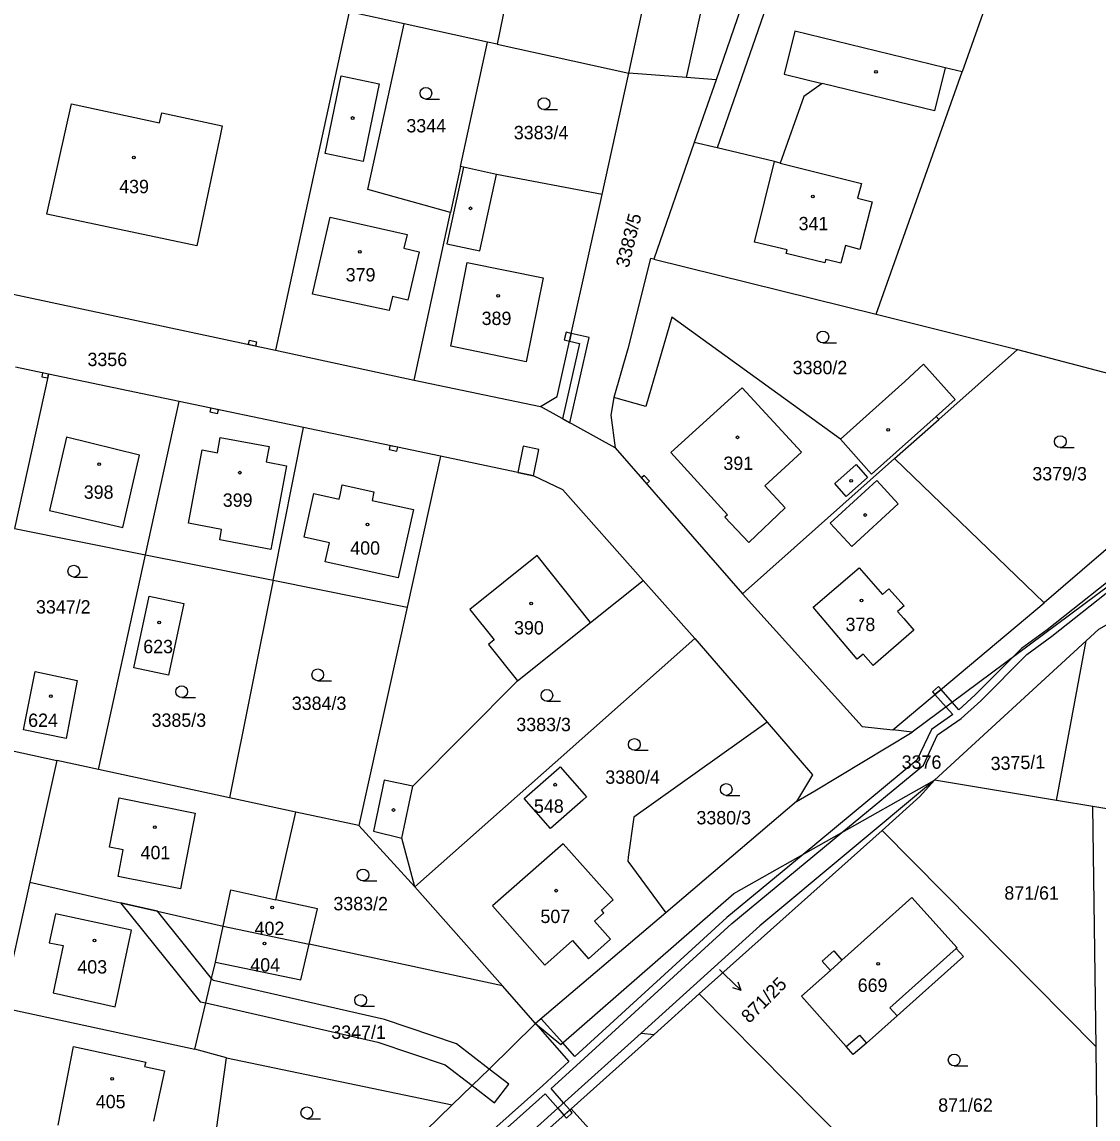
# Model space of a CAD drawing. Extents: x -776734 to -748832, y -1118122 to -976986.
# Drawn here: x -752642.5 to -752505.3, y -1114652.2 to -1114512.5 of the extents above; entities that cross this region are included whole.
import ezdxf

# ---------------------------------------------------------------- set-up
doc = ezdxf.new("R2010")
doc.units = 0
for name, color, linetype in [('KM_Hranice parcel', 7, 'Continuous'), ('KM_Parcelní čísla', 7, 'Continuous'), ('KM_Pop  PČ popisy', 7, 'Continuous'), ('KM_Vnitřní kresba', 7, 'Continuous'), ('KM_Věcná břemena k části', 7, 'Continuous'), ('KM_Značky budov', 7, 'Continuous'), ('KM_Značky kultur', 7, 'Continuous')]:
    doc.layers.add(name, color=color, linetype=linetype)

msp = doc.modelspace()

# ---------------------------------------------------------------- linework, layer by layer
at = {"layer": 'KM_Hranice parcel'}
for p, q in [((-752478.28, -1114393.94), (-752522.65, -1114518.86)), ((-752527.55, -1114443.69), (-752554, -1114519.86)), ((-752565.1, -1114519.03), (-752560.97, -1114499.54)), ((-752600.77, -1114511.21), (-752610.12, -1114554.29)), ((-752593.76, -1114512.75), (-752600.77, -1114511.21)), ((-752583.12, -1114515.08), (-752593.76, -1114512.75)), ((-752543.97, -1114513.67), (-752545.3, -1114519.14)), ((-752586.57, -1114530.92), (-752583.12, -1114515.08)), ((-752581.89, -1114515.35), (-752583.12, -1114515.08)), ((-752581.89, -1114515.35), (-752565.1, -1114519.03)), ((-752568.53, -1114534.46), (-752565.1, -1114519.03)), ((-752557.75, -1114519.58), (-752565.1, -1114519.03)), ((-752533.61, -1114549.73), (-752522.65, -1114518.86)), ((-752554, -1114519.86), (-752557.75, -1114519.58)), ((-752554, -1114519.86), (-752556.78, -1114527.86)), ((-752556.78, -1114527.86), (-752561.91, -1114542.72)), ((-752553.86, -1114528.55), (-752556.78, -1114527.86)), ((-752586.57, -1114530.92), (-752587.84, -1114536.79)), ((-752592.48, -1114558.13), (-752587.84, -1114536.79)), ((-752561.91, -1114542.72), (-752533.61, -1114549.73)), ((-752649.44, -1114545.92), (-752610.12, -1114554.29)), ((-752533.61, -1114549.73), (-752515.58, -1114554.2)), ((-752610.12, -1114554.29), (-752592.48, -1114558.13)), ((-752515.58, -1114554.2), (-752525.63, -1114563.12)), ((-752515.58, -1114554.2), (-752501.02, -1114558.05)), ((-752639.06, -1114557.35), (-752643.26, -1114556.46)), ((-752523.51, -1114560.58), (-752527.56, -1114556.07)), ((-752639.06, -1114557.35), (-752643.4, -1114577.01)), ((-752622.42, -1114560.84), (-752639.06, -1114557.35)), ((-752592.48, -1114558.13), (-752576.36, -1114561.47)), ((-752626.7, -1114580.36), (-752622.42, -1114560.84)), ((-752606.56, -1114564.16), (-752622.42, -1114560.84)), ((-752566.85, -1114566.76), (-752576.36, -1114561.47)), ((-752531.24, -1114568.1), (-752525.63, -1114563.12)), ((-752610.45, -1114583.61), (-752606.56, -1114564.16)), ((-752589.12, -1114567.82), (-752606.56, -1114564.16)), ((-752566.85, -1114566.76), (-752550.64, -1114585.32)), ((-752589.12, -1114567.82), (-752593.38, -1114587.03)), ((-752531.24, -1114568.1), (-752550.64, -1114585.32)), ((-752512.2, -1114586.49), (-752531.24, -1114568.1)), ((-752643.4, -1114577.01), (-752626.7, -1114580.36)), ((-752495.23, -1114577.84), (-752528.99, -1114602.97)), ((-752632.69, -1114607.7), (-752626.7, -1114580.36)), ((-752626.7, -1114580.36), (-752610.45, -1114583.61)), ((-752610.45, -1114583.61), (-752615.99, -1114611.31)), ((-752610.45, -1114583.61), (-752593.38, -1114587.03)), ((-752563.27, -1114583.64), (-752556.72, -1114591.03)), ((-752593.38, -1114587.03), (-752599.54, -1114614.86)), ((-752531.47, -1114602.68), (-752512.2, -1114586.49)), ((-752556.72, -1114591.03), (-752547.49, -1114601.7)), ((-752526.17, -1114609.09), (-752506.82, -1114591.32)), ((-752510.62, -1114611.67), (-752506.82, -1114591.32)), ((-752528.99, -1114602.97), (-752531.47, -1114602.68)), ((-752649.37, -1114604.11), (-752638.02, -1114606.55)), ((-752638.02, -1114606.55), (-752641.46, -1114622.07)), ((-752632.69, -1114607.7), (-752638.02, -1114606.55)), ((-752615.99, -1114611.31), (-752632.69, -1114607.7)), ((-752526.17, -1114609.09), (-752548.4, -1114627.61)), ((-752528.05, -1114611.17), (-752526.17, -1114609.09)), ((-752510.62, -1114611.67), (-752526.17, -1114609.09)), ((-752607.53, -1114613.14), (-752615.99, -1114611.31)), ((-752532.85, -1114615.47), (-752528.05, -1114611.17)), ((-752543.76, -1114611.8), (-752560.39, -1114625.95)), ((-752505.98, -1114612.44), (-752510.62, -1114611.67)), ((-752505.58, -1114643.02), (-752505.98, -1114612.44)), ((-752501.06, -1114613.26), (-752505.98, -1114612.44)), ((-752610.11, -1114624.3), (-752607.53, -1114613.14)), ((-752599.54, -1114614.86), (-752607.53, -1114613.14)), ((-752599.54, -1114614.86), (-752592.38, -1114622.67)), ((-752556.13, -1114636.3), (-752532.85, -1114615.47)), ((-752532.85, -1114615.47), (-752505.58, -1114643.02)), ((-752641.46, -1114622.07), (-752644.95, -1114638.03)), ((-752592.38, -1114622.67), (-752581.22, -1114635.27)), ((-752560.39, -1114625.95), (-752577, -1114640.08)), ((-752617.79, -1114632.25), (-752616.82, -1114627.67)), ((-752616.82, -1114627.67), (-752605.84, -1114629.98)), ((-752548.4, -1114627.61), (-752563.55, -1114641.28)), ((-752581.22, -1114635.27), (-752605.84, -1114629.98)), ((-752577, -1114640.08), (-752581.22, -1114635.27)), ((-752561.89, -1114641.45), (-752556.13, -1114636.3)), ((-752556.13, -1114636.3), (-752521.77, -1114671.02)), ((-752644.95, -1114638.03), (-752620.42, -1114643.34)), ((-752572.48, -1114650.92), (-752561.89, -1114641.45)), ((-752563.55, -1114641.28), (-752561.89, -1114641.45)), ((-752616.37, -1114644.43), (-752620.42, -1114643.34)), ((-752505.41, -1114656.3), (-752505.58, -1114643.02)), ((-752617.96, -1114655.78), (-752616.37, -1114644.43)), ((-752616.37, -1114644.43), (-752587.62, -1114650.44)), ((-752601.68, -1114664.04), (-752587.62, -1114650.44)), ((-752572.48, -1114650.92), (-752587.44, -1114664.23))]:
    msp.add_line(p, q, dxfattribs=at)
for points in [[(-752494.46, -1114380.82), (-752497.39, -1114383.19), (-752505.97, -1114394.52), (-752524.72, -1114444.68), (-752553.86, -1114528.55)], [(-752557.75, -1114519.58), (-752540.46, -1114441.38), (-752537.93, -1114438.41)], [(-752577.84, -1114495.85), (-752578.26, -1114497.84), (-752579.63, -1114504.28), (-752581.89, -1114515.35)], [(-752587.84, -1114536.79), (-752598.38, -1114533.83), (-752593.76, -1114512.75)], [(-752522.65, -1114518.86), (-752524.82, -1114518.33), (-752543.97, -1114513.67)], [(-752545.3, -1114519.14), (-752540.48, -1114520.35), (-752542.83, -1114521.99), (-752545.82, -1114530.47), (-752546.54, -1114530.29), (-752553.86, -1114528.55)], [(-752568.53, -1114534.46), (-752581.99, -1114531.91), (-752586.19, -1114531), (-752586.57, -1114530.92)], [(-752576.36, -1114561.47), (-752574.24, -1114560.19), (-752568.53, -1114534.46)], [(-752561.91, -1114542.72), (-752562.34, -1114542.65), (-752565.23, -1114554.12), (-752567.02, -1114560.34)], [(-752527.56, -1114556.07), (-752529.93, -1114558.3), (-752538.16, -1114565.63), (-752559.62, -1114550.09), (-752562.96, -1114561.5), (-752567.02, -1114560.34)], [(-752567.02, -1114560.34), (-752567.39, -1114562.6), (-752566.85, -1114566.76)], [(-752525.63, -1114563.12), (-752525.97, -1114562.75), (-752523.51, -1114560.58)], [(-752485.08, -1114561.84), (-752499.78, -1114575.83), (-752512.2, -1114586.49)], [(-752563.27, -1114583.64), (-752573.51, -1114572.1), (-752577.28, -1114570.3), (-752589.12, -1114567.82)], [(-752592.38, -1114622.67), (-752594.02, -1114616.46), (-752592.63, -1114609.83), (-752579.3, -1114596.44), (-752570.01, -1114589), (-752563.27, -1114583.64)], [(-752623.77, -1114595.7), (-752628.19, -1114594.75), (-752626.23, -1114585.64), (-752621.8, -1114586.59), (-752623.77, -1114595.7)], [(-752550.64, -1114585.32), (-752535.4, -1114602.22), (-752531.47, -1114602.68)], [(-752506.82, -1114591.32), (-752505.23, -1114589.86), (-752496.96, -1114585.15)], [(-752556.72, -1114591.03), (-752574.52, -1114606.83), (-752592.38, -1114622.67)], [(-752636.82, -1114603.75), (-752642.26, -1114602.67), (-752640.78, -1114595.24), (-752635.4, -1114596.36), (-752636.82, -1114603.75)], [(-752547.49, -1114601.7), (-752547.94, -1114602.02), (-752564.48, -1114613.8), (-752565.19, -1114618.88), (-752565.26, -1114619.37), (-752560.39, -1114625.95)], [(-752547.49, -1114601.7), (-752541.69, -1114608.41), (-752543.76, -1114611.8)], [(-752543.76, -1114611.8), (-752541.43, -1114610.41), (-752528.99, -1114602.97)], [(-752574.01, -1114607.51), (-752573.86, -1114607.38), (-752570.52, -1114611.19), (-752570.99, -1114611.61), (-752575.1, -1114615.22), (-752578.45, -1114611.39), (-752574.01, -1114607.51)], [(-752577, -1114640.08), (-752573.78, -1114642.74), (-752551.72, -1114623.51), (-752526.17, -1114609.09)], [(-752568.28, -1114625.96), (-752568.58, -1114625.62), (-752567.1, -1114624.33), (-752573.49, -1114617.16), (-752582.47, -1114625.09), (-752575.82, -1114632.62), (-752572.3, -1114629.51), (-752570.26, -1114631.81), (-752567.45, -1114629.32), (-752569.48, -1114627.02), (-752568.28, -1114625.96)], [(-752641.46, -1114622.07), (-752629.88, -1114624.7), (-752625.16, -1114625.77), (-752616.82, -1114627.67)], [(-752616.82, -1114627.67), (-752615.82, -1114623.06), (-752610.11, -1114624.3)], [(-752537.97, -1114632), (-752529.03, -1114624.02), (-752523.28, -1114630.43), (-752523.4, -1114630.53), (-752522.48, -1114631.55), (-752530.92, -1114639.07), (-752534.81, -1114642.55), (-752536.51, -1114644.01), (-752537.41, -1114643.01), (-752543.12, -1114636.6), (-752539.42, -1114633.3), (-752540.47, -1114632.13), (-752539.01, -1114630.83), (-752537.97, -1114632)], [(-752605.84, -1114629.98), (-752604.79, -1114625.44), (-752610.11, -1114624.3)], [(-752617.79, -1114632.25), (-752606.89, -1114634.52), (-752605.84, -1114629.98)], [(-752620.42, -1114643.34), (-752619.02, -1114637.45), (-752618.28, -1114634.32), (-752617.79, -1114632.25)], [(-752587.62, -1114650.44), (-752585.09, -1114647.98), (-752582.92, -1114645.86), (-752577, -1114640.08)], [(-752563.55, -1114641.28), (-752573.27, -1114650.04), (-752588.14, -1114663.46), (-752587.44, -1114664.23)], [(-752539.75, -1114687.2), (-752543.37, -1114683.18), (-752560, -1114664.76), (-752572.48, -1114650.92)]]:
    msp.add_lwpolyline(points, dxfattribs=at)
at = {"layer": 'KM_Pop  PČ popisy'}
for p, q in [((-752553.57, -1114633.19), (-752552.95, -1114633.78)), ((-752552.95, -1114633.78), (-752550.791, -1114635.865)), ((-752550.791, -1114635.865), (-752551.164, -1114634.809)), ((-752550.791, -1114635.865), (-752551.86, -1114635.529))]:
    msp.add_line(p, q, dxfattribs=at)
at = {"layer": 'KM_Vnitřní kresba'}
for p, q in [((-752603.83, -1114529.26), (-752601.78, -1114519.37)), ((-752601.78, -1114519.37), (-752596.91, -1114520.38)), ((-752524.82, -1114518.33), (-752526.16, -1114523.82)), ((-752596.91, -1114520.38), (-752598.96, -1114530.27)), ((-752526.16, -1114523.82), (-752540.48, -1114520.35)), ((-752639.28, -1114536.99), (-752636.15, -1114522.95)), ((-752636.15, -1114522.95), (-752624.9, -1114525.36)), ((-752624.9, -1114525.36), (-752624.62, -1114524.07)), ((-752624.62, -1114524.07), (-752616.92, -1114525.75)), ((-752616.92, -1114525.75), (-752617.19, -1114527.02)), ((-752617.19, -1114527.02), (-752620.16, -1114541.03)), ((-752598.96, -1114530.27), (-752603.83, -1114529.26)), ((-752549.1, -1114540.53), (-752546.54, -1114530.29)), ((-752545.82, -1114530.47), (-752535.48, -1114533.06)), ((-752586.19, -1114531), (-752588.29, -1114540.76)), ((-752584.1, -1114541.66), (-752581.99, -1114531.91)), ((-752535.48, -1114533.06), (-752535.96, -1114534.94)), ((-752535.96, -1114534.94), (-752534.11, -1114535.41)), ((-752534.11, -1114535.41), (-752535.67, -1114541.47)), ((-752620.16, -1114541.03), (-752639.28, -1114536.99)), ((-752605.41, -1114547.17), (-752603.18, -1114537.35)), ((-752603.18, -1114537.35), (-752593.36, -1114539.58)), ((-752593.36, -1114539.58), (-752593.77, -1114541.3)), ((-752593.77, -1114541.3), (-752591.82, -1114541.76)), ((-752588.29, -1114540.76), (-752584.1, -1114541.66)), ((-752544.94, -1114541.54), (-752549.1, -1114540.53)), ((-752545.05, -1114542), (-752544.94, -1114541.54)), ((-752537.52, -1114540.99), (-752538.08, -1114543.21)), ((-752535.67, -1114541.47), (-752537.52, -1114540.99)), ((-752591.82, -1114541.76), (-752593.28, -1114547.92)), ((-752587.78, -1114553.78), (-752585.7, -1114543.12)), ((-752585.7, -1114543.12), (-752576.04, -1114545.09)), ((-752540.14, -1114543.2), (-752545.05, -1114542)), ((-752540.03, -1114542.74), (-752540.14, -1114543.2)), ((-752538.08, -1114543.21), (-752540.03, -1114542.74)), ((-752576.04, -1114545.09), (-752578.21, -1114555.79)), ((-752595.67, -1114549.26), (-752605.41, -1114547.17)), ((-752595.24, -1114547.45), (-752595.67, -1114549.26)), ((-752593.28, -1114547.92), (-752595.24, -1114547.45)), ((-752578.21, -1114555.79), (-752587.78, -1114553.78)), ((-752550.68, -1114559.09), (-752559.75, -1114567.33)), ((-752543.12, -1114567.31), (-752550.68, -1114559.09)), ((-752534.2, -1114570.09), (-752525.97, -1114562.75)), ((-752636.77, -1114565.4), (-752638.92, -1114574.72)), ((-752627.48, -1114567.68), (-752636.77, -1114565.4)), ((-752617.54, -1114567.36), (-752617.17, -1114565.44)), ((-752617.17, -1114565.44), (-752610.94, -1114566.58)), ((-752610.94, -1114566.58), (-752611.31, -1114568.54)), ((-752538.16, -1114565.63), (-752534.2, -1114570.09)), ((-752629.6, -1114576.87), (-752627.48, -1114567.68)), ((-752621.23, -1114576.35), (-752619.48, -1114567)), ((-752619.48, -1114567), (-752617.54, -1114567.36)), ((-752559.75, -1114567.33), (-752552.54, -1114575.27)), ((-752547.8, -1114571.6), (-752543.12, -1114567.31)), ((-752611.31, -1114568.54), (-752608.75, -1114569.03)), ((-752608.75, -1114569.03), (-752610.48, -1114578.35)), ((-752538.88, -1114571.3), (-752536.15, -1114568.87)), ((-752536.15, -1114568.87), (-752534.68, -1114570.52)), ((-752539.44, -1114576.36), (-752533.52, -1114570.91)), ((-752534.68, -1114570.52), (-752537.41, -1114572.95)), ((-752533.52, -1114570.91), (-752530.78, -1114573.89)), ((-752601.87, -1114572.56), (-752601.63, -1114571.47)), ((-752601.63, -1114571.47), (-752597.6, -1114572.34)), ((-752597.6, -1114572.34), (-752597.84, -1114573.44)), ((-752545.18, -1114574.38), (-752547.8, -1114571.6)), ((-752537.41, -1114572.95), (-752538.88, -1114571.3)), ((-752606.5, -1114578.12), (-752605.26, -1114572.56)), ((-752605.26, -1114572.56), (-752602.03, -1114573.27)), ((-752602.03, -1114573.27), (-752601.87, -1114572.56)), ((-752597.84, -1114573.44), (-752592.57, -1114574.58)), ((-752638.92, -1114574.72), (-752629.6, -1114576.87)), ((-752592.57, -1114574.58), (-752594.49, -1114583.32)), ((-752549.82, -1114578.82), (-752545.18, -1114574.38)), ((-752530.78, -1114573.89), (-752536.71, -1114579.33)), ((-752617, -1114577.14), (-752621.23, -1114576.35)), ((-752552.54, -1114575.27), (-752552.87, -1114575.57)), ((-752552.87, -1114575.57), (-752549.82, -1114578.82)), ((-752536.71, -1114579.33), (-752539.44, -1114576.36)), ((-752617.25, -1114578.48), (-752617, -1114577.14)), ((-752610.73, -1114579.69), (-752617.25, -1114578.48)), ((-752610.48, -1114578.35), (-752610.73, -1114579.69)), ((-752603.25, -1114578.84), (-752606.5, -1114578.12)), ((-752603.79, -1114581.28), (-752603.25, -1114578.84)), ((-752576.79, -1114580.46), (-752585.39, -1114587.32)), ((-752570.01, -1114589), (-752576.79, -1114580.46)), ((-752594.49, -1114583.32), (-752603.79, -1114581.28)), ((-752541.64, -1114587.02), (-752535.75, -1114582.03)), ((-752535.75, -1114582.03), (-752532.78, -1114585.42)), ((-752532.78, -1114585.42), (-752531.98, -1114584.72)), ((-752531.98, -1114584.72), (-752530.03, -1114586.88)), ((-752585.39, -1114587.32), (-752582.27, -1114591.2)), ((-752536.02, -1114593.66), (-752541.64, -1114587.02)), ((-752530.03, -1114586.88), (-752530.87, -1114587.61)), ((-752530.87, -1114587.61), (-752530.09, -1114588.5)), ((-752530.09, -1114588.5), (-752528.81, -1114589.96)), ((-752528.81, -1114589.96), (-752533.98, -1114594.48)), ((-752582.27, -1114591.2), (-752583.01, -1114591.79)), ((-752583.01, -1114591.79), (-752579.3, -1114596.44)), ((-752535.26, -1114593.01), (-752536.02, -1114593.66)), ((-752533.98, -1114594.48), (-752535.26, -1114593.01)), ((-752596.28, -1114609.06), (-752597.67, -1114615.56)), ((-752592.63, -1114609.83), (-752596.28, -1114609.06)), ((-752631.29, -1114617.61), (-752630.07, -1114611.34)), ((-752630.07, -1114611.34), (-752620.37, -1114613.28)), ((-752620.37, -1114613.28), (-752622.25, -1114622.92)), ((-752597.67, -1114615.56), (-752594.02, -1114616.46)), ((-752629.53, -1114617.96), (-752631.29, -1114617.61)), ((-752630.2, -1114621.35), (-752629.53, -1114617.96)), ((-752622.25, -1114622.92), (-752630.2, -1114621.35)), ((-752638.19, -1114626.1), (-752638.97, -1114629.77)), ((-752628.49, -1114628.18), (-752638.19, -1114626.1)), ((-752630.57, -1114637.93), (-752628.49, -1114628.18)), ((-752638.97, -1114629.77), (-752637.2, -1114630.14)), ((-752637.2, -1114630.14), (-752638.49, -1114636.14)), ((-752531.84, -1114638.05), (-752523.4, -1114630.53)), ((-752539.42, -1114633.3), (-752537.97, -1114632)), ((-752638.49, -1114636.14), (-752630.57, -1114637.93)), ((-752530.92, -1114639.07), (-752531.84, -1114638.05)), ((-752537.41, -1114643.01), (-752535.73, -1114641.54)), ((-752535.73, -1114641.54), (-752534.81, -1114642.55)), ((-752637.83, -1114653), (-752635.88, -1114642.99)), ((-752635.88, -1114642.99), (-752626.68, -1114645)), ((-752626.68, -1114645), (-752626.83, -1114645.54)), ((-752626.83, -1114645.54), (-752624.28, -1114646.11)), ((-752624.28, -1114646.11), (-752625.7, -1114652.49))]:
    msp.add_line(p, q, dxfattribs=at)
at = {"layer": 'KM_Věcná břemena k části'}
for points in [[(-752570.18, -1114552.69), (-752572.46, -1114552.17), (-752572.68, -1114553.15), (-752571.38, -1114553.44), (-752573.56, -1114563.03), (-752572.65, -1114563.54)], [(-752572.68, -1114553.15), (-752572.46, -1114552.17), (-752573.12, -1114552.02), (-752573.34, -1114553)], [(-752613.61, -1114553.55), (-752612.63, -1114553.75), (-752612.53, -1114553.27), (-752613.51, -1114553.06)], [(-752639.06, -1114557.35), (-752639.82, -1114557.19), (-752639.92, -1114557.68), (-752639.17, -1114557.84)], [(-752618.49, -1114562.17), (-752617.51, -1114562.38), (-752617.41, -1114561.89), (-752618.39, -1114561.68)], [(-752594.67, -1114567.17), (-752594.57, -1114566.68), (-752595.55, -1114566.47), (-752595.65, -1114566.96)], [(-752579.27, -1114569.88), (-752577.28, -1114570.3), (-752576.58, -1114566.96), (-752578.57, -1114566.54)], [(-752563.51, -1114570.58), (-752562.85, -1114571.34), (-752562.47, -1114571.01), (-752563.14, -1114570.25)], [(-752526.1, -1114598.17), (-752525.33, -1114597.52), (-752525.66, -1114597.15), (-752526.43, -1114597.8)], [(-752596.26, -1114639.54), (-752618.06, -1114634.59), (-752618.28, -1114634.32), (-752625.16, -1114625.77), (-752629.88, -1114624.7), (-752619.74, -1114637.29), (-752619.02, -1114637.45), (-752597.08, -1114642.44), (-752588.51, -1114645.33), (-752585.09, -1114647.98), (-752582.92, -1114645.86), (-752587.07, -1114642.65)], [(-752580.41, -1114647.8), (-752582.92, -1114645.86), (-752585.09, -1114647.98), (-752582.25, -1114650.18)], [(-752572.65, -1114651.07), (-752573.4, -1114651.74), (-752573.07, -1114652.12), (-752572.32, -1114651.45)]]:
    msp.add_lwpolyline(points, close=True, dxfattribs=at)
for points in [[(-752500.99, -1114581.34), (-752511.82, -1114589.91), (-752515.07, -1114592.3), (-752516.25, -1114593.49), (-752520.96, -1114598.22), (-752523.05, -1114600.1), (-752523.88, -1114599.16), (-752525.33, -1114597.52), (-752526.1, -1114598.17), (-752524.69, -1114599.77), (-752523.84, -1114600.72), (-752526.56, -1114602.62), (-752528.4, -1114606.54), (-752542.88, -1114618.52), (-752552.62, -1114626.58), (-752572, -1114644.25), (-752573.54, -1114642.53), (-752576.27, -1114639.46), (-752577, -1114640.08), (-752572.74, -1114644.92), (-752576.09, -1114647.96), (-752590.5, -1114660.83)], [(-752589.8, -1114661.54), (-752575.76, -1114649.01), (-752574.17, -1114650.85), (-752573.4, -1114651.74), (-752572.65, -1114651.07), (-752573.42, -1114650.18), (-752575.02, -1114648.34), (-752571.8, -1114645.41), (-752551.98, -1114627.34), (-752537.96, -1114615.74), (-752527.58, -1114607.16), (-752525.76, -1114603.28), (-752522.78, -1114601.2), (-752520.27, -1114598.95), (-752514.41, -1114593.06), (-752511.23, -1114590.71), (-752500.44, -1114582.18)]]:
    msp.add_lwpolyline(points, dxfattribs=at)
at = {"layer": 'KM_Značky budov'}
for centre in [(-752533.6168, -1114518.8692), (-752600.3068, -1114524.7392), (-752628.1768, -1114529.7692), (-752541.6768, -1114534.7392), (-752585.2968, -1114536.2392), (-752599.3768, -1114541.7892), (-752581.7668, -1114547.3992), (-752551.2568, -1114565.4092), (-752532.0768, -1114564.4492), (-752632.6068, -1114568.8192), (-752614.6768, -1114569.9092), (-752536.7668, -1114570.9492), (-752535.0068, -1114575.2992), (-752598.4168, -1114576.5092), (-752577.5568, -1114586.5592), (-752535.4768, -1114586.1892), (-752624.9568, -1114588.9792), (-752638.7568, -1114598.3692), (-752574.5068, -1114609.6492), (-752595.1068, -1114612.8692), (-752625.5168, -1114615.0592), (-752574.3668, -1114623.1492), (-752610.5568, -1114625.2892), (-752633.2168, -1114629.4992), (-752611.5468, -1114629.8692), (-752533.3368, -1114632.4692), (-752630.9468, -1114647.1092)]:
    msp.add_circle(centre, 0.175, dxfattribs=at)
at = {"layer": 'KM_Značky kultur'}
for p, q in [((-752590.973, -1114522.33), (-752589.223, -1114522.33)), ((-752575.933, -1114523.65), (-752574.183, -1114523.65)), ((-752540.383, -1114553.37), (-752538.633, -1114553.37)), ((-752510.133, -1114566.7), (-752508.383, -1114566.7)), ((-752635.843, -1114583.2), (-752634.093, -1114583.2)), ((-752604.753, -1114596.4), (-752603.003, -1114596.4)), ((-752622.093, -1114598.55), (-752620.343, -1114598.55)), ((-752575.553, -1114599.02), (-752573.803, -1114599.02)), ((-752564.403, -1114605.27), (-752562.653, -1114605.27)), ((-752552.703, -1114611.01), (-752550.953, -1114611.01)), ((-752598.993, -1114621.9), (-752597.243, -1114621.9)), ((-752599.283, -1114637.85), (-752597.533, -1114637.85)), ((-752523.653, -1114645.46), (-752521.903, -1114645.46)), ((-752606.143, -1114652.19), (-752604.393, -1114652.19))]:
    msp.add_line(p, q, dxfattribs=at)
for centre in [(-752590.9729, -1114521.5798), (-752575.9329, -1114522.8998), (-752540.3829, -1114552.6198), (-752510.1329, -1114565.9498), (-752635.8429, -1114582.4498), (-752604.7529, -1114595.6498), (-752622.0929, -1114597.7998), (-752575.5529, -1114598.2698), (-752564.4029, -1114604.5198), (-752552.7029, -1114610.2598), (-752598.9929, -1114621.1498), (-752599.2829, -1114637.0998), (-752523.6529, -1114644.7098), (-752606.1429, -1114651.4398)]:
    msp.add_circle(centre, 0.75, dxfattribs=at)

# ---------------------------------------------------------------- texts
at = {"layer": 'KM_Parcelní čísla'}
for s, p in [('3344', (-752593.46, -1114526.57)), ('3383/4', (-752579.77, -1114527.44)), ('439', (-752630.06, -1114534.31)), ('341', (-752543.48, -1114539.03)), ('379', (-752601.19, -1114545.55)), ('389', (-752583.87, -1114551.1)), ('3356', (-752634.1, -1114556.33)), ('3380/2', (-752544.23, -1114557.37)), ('391', (-752553.06, -1114569.56)), ('3379/3', (-752513.69, -1114570.89)), ('398', (-752634.57, -1114573.23)), ('399', (-752616.86, -1114574.25)), ('400', (-752600.61, -1114580.35)), ('3347/2', (-752640.66, -1114587.85)), ('390', (-752579.74, -1114590.51)), ('378', (-752537.5, -1114590.08)), ('623', (-752626.99, -1114592.9)), ('3384/3', (-752608.06, -1114600.13)), ('624', (-752641.655, -1114602.29)), ('3385/3', (-752625.93, -1114602.28)), ('3383/3', (-752579.45, -1114602.83)), ('3376', (-752530.34, -1114607.62)), ('3380/4', (-752568.11, -1114609.53)), ('548', (-752577.205, -1114613.23)), ('3380/3', (-752556.5, -1114614.7)), ('401', (-752627.33, -1114619.14)), ('871/61', (-752517.26, -1114624.29)), ('3383/2', (-752602.76, -1114625.65)), ('507', (-752576.38, -1114627.27)), ('402', (-752612.8, -1114628.79)), ('403', (-752635.39, -1114633.7)), ('404', (-752613.35, -1114633.45)), ('669', (-752535.945, -1114636.04)), ('3347/1', (-752603.03, -1114642.02)), ('405', (-752633.04, -1114650.86)), ('871/62', (-752525.69, -1114651.3))]:
    msp.add_text(s, height=1.7, dxfattribs=at).set_placement(p)
for s, rotation, p in [('3383/5', 76, (-752565.155, -1114543.885)), ('3375/1', 2, (-752518.98, -1114607.809)), ('871/25', 45, (-752549.775, -1114640.124))]:
    msp.add_text(s, height=1.7, rotation=rotation, dxfattribs=at).set_placement(p)

doc.saveas('drawing.dxf')
